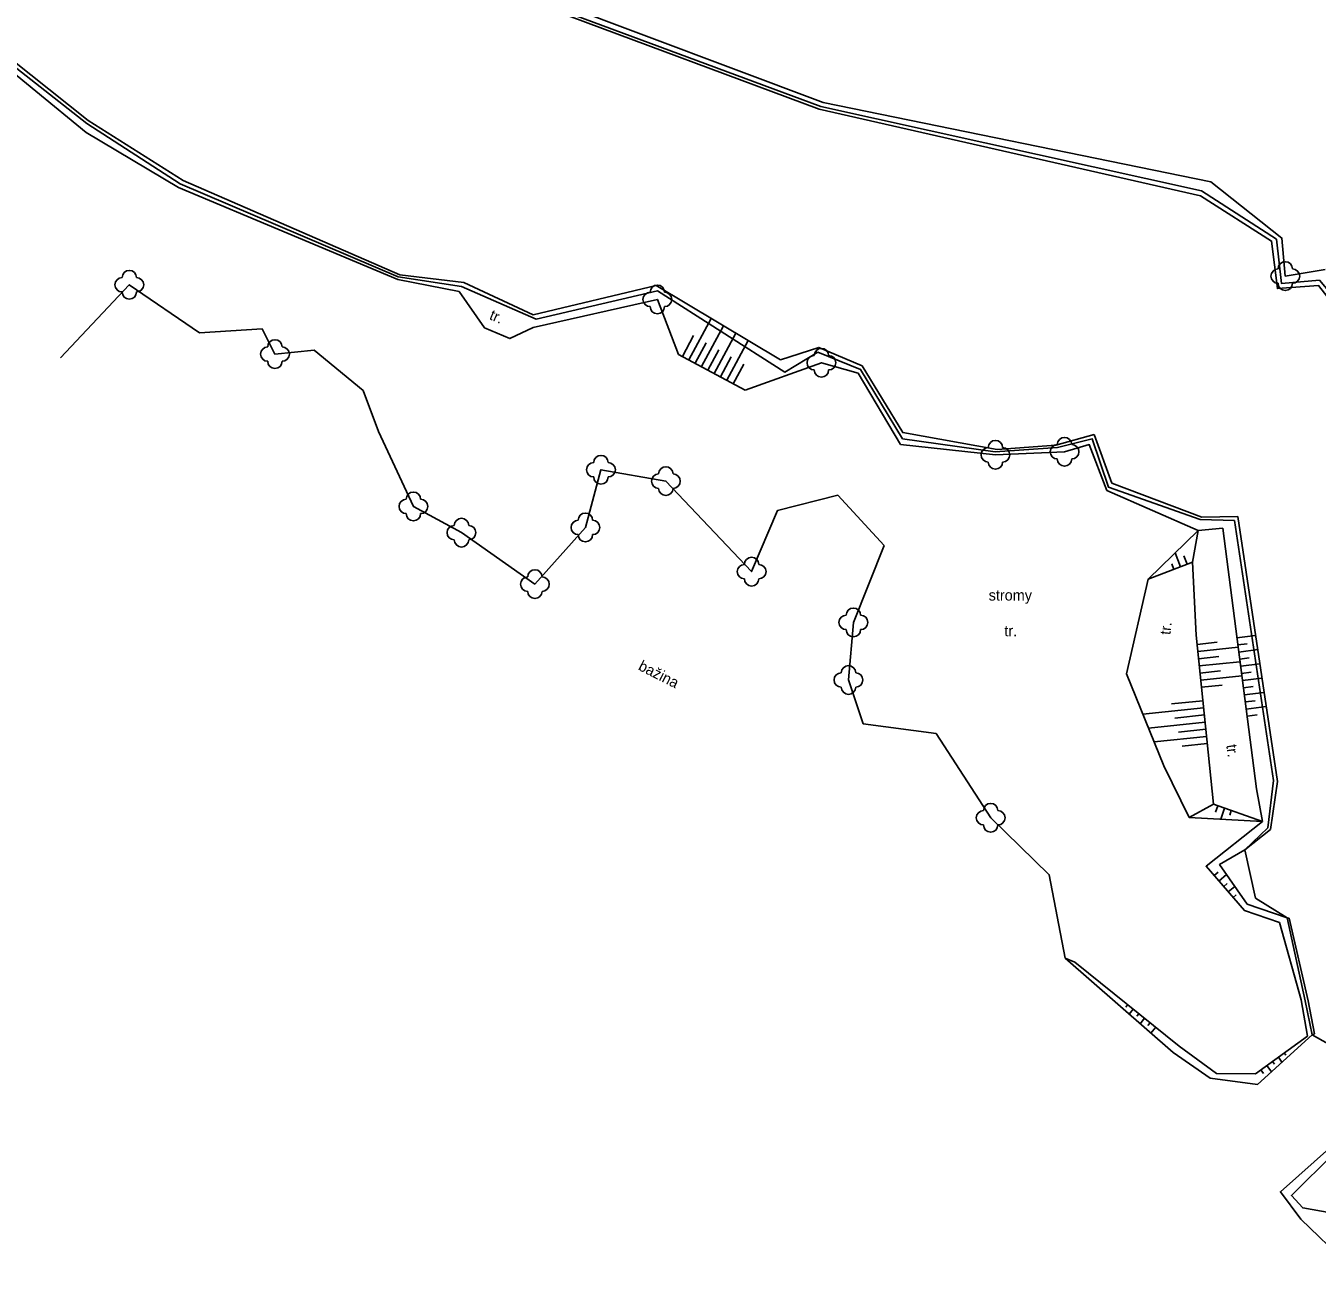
# Model space of a CAD drawing. Extents: x -794191 to -788944, y -1117087 to -1105044.
# Drawn here: x -792134.8 to -792045.1, y -1110267.5 to -1110181.5 of the extents above; entities that cross this region are included whole.
import ezdxf

# ---------------------------------------------------------------- set-up
doc = ezdxf.new("R2010")
doc.units = 0
for name, color, linetype in [('Pomocné popisy', 7, 'Continuous'), ('Vodstvo', 7, 'Continuous'), ('Výškopis', 7, 'Continuous'), ('Zeleň', 7, 'Continuous')]:
    doc.layers.add(name, color=color, linetype=linetype)

msp = doc.modelspace()

# ---------------------------------------------------------------- linework, layer by layer
at = {"layer": 'Vodstvo'}
for p, q in [((-792104.53, -1110199.64), (-792099.35, -1110201.91)), ((-792099.35, -1110201.91), (-792090.91, -1110199.94)), ((-792050.84, -1110215.9), (-792053.22, -1110215.84)), ((-792048.11, -1110233.97), (-792050.84, -1110215.9)), ((-792048.52, -1110237.27), (-792048.11, -1110233.97)), ((-792050.12, -1110238.79), (-792048.52, -1110237.27)), ((-792050.12, -1110238.79), (-792049.38, -1110242.15)), ((-792049.38, -1110242.15), (-792047.17, -1110243.52)), ((-792047.17, -1110243.52), (-792045.93, -1110249.29)), ((-792045.93, -1110249.29), (-792045.43, -1110251.66)), ((-792040.83, -1110254.26), (-792045.43, -1110251.66))]:
    msp.add_line(p, q, dxfattribs=at)
for points in [[(-792098.01, -1110180.3), (-792079.56, -1110187.13), (-792053.13, -1110192.98)], [(-792137.41, -1110182.95), (-792130.57, -1110188.31), (-792124.08, -1110192.5)], [(-792124.08, -1110192.5), (-792108.93, -1110198.97), (-792104.53, -1110199.64)], [(-792028.23, -1110217.96), (-792039.86, -1110205.23), (-792044.93, -1110199.19), (-792047.57, -1110199.43), (-792047.91, -1110196.36), (-792053.13, -1110192.98)], [(-792090.91, -1110199.94), (-792082.08, -1110205.59), (-792079.79, -1110204.21)], [(-792079.79, -1110204.21), (-792076.81, -1110205.4), (-792073.89, -1110210.23)], [(-792073.89, -1110210.23), (-792067.47, -1110211.14), (-792063.13, -1110210.82)], [(-792063.13, -1110210.82), (-792060.71, -1110210.24), (-792059.58, -1110213.59), (-792053.22, -1110215.84)]]:
    msp.add_lwpolyline(points, dxfattribs=at)
at = {"layer": 'Výškopis'}
for p, q in [((-792108.82, -1110198.83), (-792123.87, -1110192.28)), ((-792124.2, -1110192.76), (-792108.96, -1110199.16)), ((-792108.96, -1110199.16), (-792104.7, -1110199.99)), ((-792108.82, -1110198.83), (-792104.37, -1110199.37)), ((-792099.55, -1110202.49), (-792090.93, -1110200.54)), ((-792088.75, -1110204.74), (-792087.2, -1110201.86)), ((-792087.87, -1110205.21), (-792086.34, -1110202.37)), ((-792089.19, -1110204.5), (-792088.41, -1110203.05)), ((-792086.99, -1110205.69), (-792085.48, -1110202.89)), ((-792088.31, -1110204.98), (-792087.54, -1110203.55)), ((-792087.43, -1110205.45), (-792086.67, -1110204.04)), ((-792086.11, -1110206.16), (-792084.62, -1110203.4)), ((-792086.55, -1110205.92), (-792085.8, -1110204.53)), ((-792085.67, -1110206.4), (-792084.93, -1110205.03)), ((-792059.71, -1110213.81), (-792053.35, -1110216.61)), ((-792053.35, -1110216.61), (-792056.83, -1110219.98)), ((-792053.35, -1110216.61), (-792053.74, -1110218.81)), ((-792051.64, -1110216.43), (-792053.35, -1110216.61)), ((-792049.31, -1110234.56), (-792051.64, -1110216.43)), ((-792054.58, -1110219.13), (-792054.95, -1110218.16)), ((-792054.11, -1110218.95), (-792054.34, -1110218.36)), ((-792055.05, -1110219.31), (-792055.19, -1110218.92)), ((-792053.5, -1110223.87), (-792052.28, -1110235.63)), ((-792050.66, -1110224.06), (-792049.36, -1110223.89)), ((-792053.43, -1110224.52), (-792052.04, -1110224.37)), ((-792053.38, -1110225.02), (-792050.57, -1110224.72)), ((-792050.6, -1110224.55), (-792049.94, -1110224.47)), ((-792053.33, -1110225.51), (-792051.92, -1110225.37)), ((-792053.28, -1110226.01), (-792050.45, -1110225.72)), ((-792050.53, -1110225.05), (-792049.21, -1110224.88)), ((-792050.47, -1110225.54), (-792049.8, -1110225.46)), ((-792053.23, -1110226.51), (-792051.8, -1110226.36)), ((-792050.4, -1110226.04), (-792049.06, -1110225.87)), ((-792050.34, -1110226.54), (-792049.67, -1110226.45)), ((-792053.18, -1110227), (-792050.32, -1110226.71)), ((-792053.12, -1110227.5), (-792051.69, -1110227.35)), ((-792050.28, -1110227.03), (-792048.92, -1110226.86)), ((-792050.21, -1110227.53), (-792049.53, -1110227.44)), ((-792053.03, -1110228.43), (-792055.21, -1110228.66)), ((-792050.15, -1110228.02), (-792048.77, -1110227.85)), ((-792050.09, -1110228.52), (-792049.39, -1110228.43)), ((-792052.98, -1110228.93), (-792057.2, -1110229.37)), ((-792050.02, -1110229.02), (-792048.62, -1110228.84)), ((-792052.87, -1110229.92), (-792056.81, -1110230.33)), ((-792052.92, -1110229.42), (-792054.97, -1110229.64)), ((-792049.96, -1110229.51), (-792049.25, -1110229.42)), ((-792052.77, -1110230.92), (-792056.42, -1110231.3)), ((-792052.82, -1110230.42), (-792054.72, -1110230.62)), ((-792052.72, -1110231.41), (-792054.47, -1110231.6)), ((-792053.98, -1110236.55), (-792055.75, -1110232.96)), ((-792049.31, -1110234.56), (-792048.89, -1110236.82)), ((-792047.84, -1110234.04), (-792048.33, -1110237.39)), ((-792053.98, -1110236.55), (-792052.28, -1110235.63)), ((-792052.28, -1110235.63), (-792048.89, -1110236.82)), ((-792051.99, -1110235.73), (-792052.15, -1110236.18)), ((-792051.52, -1110235.9), (-792051.79, -1110236.67)), ((-792051.05, -1110236.06), (-792051.16, -1110236.38)), ((-792048.89, -1110236.82), (-792053.98, -1110236.55)), ((-792052.24, -1110240.59), (-792051.96, -1110240.35)), ((-792051.91, -1110240.97), (-792051.38, -1110240.51)), ((-792051.58, -1110241.35), (-792051.34, -1110241.14)), ((-792051.26, -1110241.72), (-792050.81, -1110241.34)), ((-792050.93, -1110242.1), (-792050.72, -1110241.92)), ((-792047.02, -1110243.54), (-792045.72, -1110249.29)), ((-792046.2, -1110249.23), (-792047.71, -1110243.85)), ((-792055.1, -1110252.89), (-792062.6, -1110246.33)), ((-792045.75, -1110251.74), (-792046.2, -1110249.23)), ((-792045.72, -1110249.29), (-792045.27, -1110251.58)), ((-792045.75, -1110251.74), (-792049.36, -1110254.36)), ((-792049.23, -1110255.11), (-792045.43, -1110251.66)), ((-792045.27, -1110251.58), (-792045.43, -1110251.66)), ((-792048.19, -1110253.51), (-792048.04, -1110253.7)), ((-792047.78, -1110253.21), (-792047.53, -1110253.56)), ((-792047.38, -1110252.92), (-792047.27, -1110253.07)), ((-792049, -1110254.1), (-792048.82, -1110254.34)), ((-792048.59, -1110253.8), (-792048.27, -1110254.24))]:
    msp.add_line(p, q, dxfattribs=at)
for points in [[(-792053.19, -1110193.34), (-792079.69, -1110187.32), (-792098.11, -1110180.46), (-792106.5, -1110175.42)], [(-792097.92, -1110179.9), (-792079.4, -1110186.84), (-792052.47, -1110192.37)], [(-792137.64, -1110183.19), (-792130.61, -1110188.93), (-792124.2, -1110192.76)], [(-792123.87, -1110192.28), (-792130.47, -1110188.11), (-792137.22, -1110182.74)], [(-792052.47, -1110192.37), (-792047.54, -1110196.27), (-792047.3, -1110198.92), (-792044.53, -1110198.47)], [(-792017.91, -1110244.93), (-792024.77, -1110238.35), (-792028.43, -1110218.31), (-792040.15, -1110205.76), (-792044.99, -1110199.58), (-792047.85, -1110199.79), (-792048.25, -1110196.48), (-792053.19, -1110193.34)], [(-792104.37, -1110199.37), (-792099.56, -1110201.6), (-792091.01, -1110199.58), (-792082.38, -1110204.74)], [(-792104.7, -1110199.99), (-792102.94, -1110202.51), (-792101.17, -1110203.26), (-792099.55, -1110202.49)], [(-792090.93, -1110200.54), (-792089.45, -1110204.36), (-792084.83, -1110206.85)], [(-792082.38, -1110204.74), (-792079.7, -1110203.88), (-792076.7, -1110205.15)], [(-792084.83, -1110206.85), (-792079.53, -1110204.94), (-792076.98, -1110205.66)], [(-792062.64, -1110211.13), (-792067.44, -1110211.34), (-792074.03, -1110210.62), (-792076.98, -1110205.66)], [(-792076.7, -1110205.15), (-792073.88, -1110209.79), (-792067.32, -1110210.96), (-792063.24, -1110210.67), (-792060.57, -1110209.92)], [(-792053.11, -1110215.68), (-792059.35, -1110213.31), (-792060.57, -1110209.92)], [(-792062.64, -1110211.13), (-792060.92, -1110210.63), (-792059.71, -1110213.81)], [(-792053.11, -1110215.68), (-792050.6, -1110215.63), (-792047.84, -1110234.04)], [(-792056.83, -1110219.98), (-792053.74, -1110218.81), (-792053.5, -1110223.87)], [(-792055.75, -1110232.96), (-792058.34, -1110226.56), (-792056.83, -1110219.98)], [(-792048.89, -1110236.82), (-792052.8, -1110239.94), (-792050.14, -1110243.02), (-792047.71, -1110243.85)], [(-792047.02, -1110243.54), (-792047.17, -1110243.52), (-792049.94, -1110242.57), (-792051.87, -1110239.82), (-792050.12, -1110238.79), (-792048.33, -1110237.39)], [(-792062.6, -1110246.33), (-792061.92, -1110246.61), (-792054.67, -1110252.44), (-792052.07, -1110254.34), (-792049.36, -1110254.36)], [(-792058.25, -1110249.56), (-792058.38, -1110249.73)], [(-792057.86, -1110249.88), (-792058.14, -1110250.23)], [(-792057.47, -1110250.19), (-792057.62, -1110250.37)], [(-792057.08, -1110250.5), (-792057.39, -1110250.89)], [(-792056.69, -1110250.82), (-792056.85, -1110251.02)], [(-792056.3, -1110251.13), (-792056.64, -1110251.55)], [(-792049.23, -1110255.11), (-792052.53, -1110254.67), (-792055.1, -1110252.89)], [(-792043.04, -1110267.53), (-792046.21, -1110264.46), (-792047.64, -1110262.56), (-792044.01, -1110259.34)], [(-792043.89, -1110259.86), (-792046.87, -1110262.82), (-792046.09, -1110263.69), (-792043.49, -1110264.14)]]:
    msp.add_lwpolyline(points, dxfattribs=at)
at = {"layer": 'Zeleň'}
for points in [[(-792132.4, -1110204.59), (-792127.62, -1110199.52), (-792122.75, -1110202.85), (-792118.39, -1110202.59), (-792117.5, -1110204.34)], [(-792117.5, -1110204.34), (-792114.78, -1110204.06), (-792111.36, -1110206.87), (-792110.3, -1110209.72)], [(-792110.3, -1110209.72), (-792107.88, -1110214.93), (-792104.54, -1110216.75)], [(-792104.54, -1110216.75), (-792099.44, -1110220.33), (-792095.93, -1110216.39), (-792094.85, -1110212.38), (-792090.34, -1110213.17), (-792084.38, -1110219.46)], [(-792084.38, -1110219.46), (-792082.58, -1110215.2), (-792078.38, -1110214.15), (-792075.16, -1110217.64)], [(-792075.16, -1110217.64), (-792077.31, -1110222.99), (-792077.65, -1110226.99), (-792076.64, -1110230.04)], [(-792062.6, -1110246.33), (-792063.7, -1110240.53), (-792067.77, -1110236.57), (-792071.56, -1110230.72), (-792076.64, -1110230.04)]]:
    msp.add_lwpolyline(points, dxfattribs=at)
for centre in [(-792127.62, -1110199.52), (-792047.3, -1110198.92), (-792090.93, -1110200.54), (-792117.5, -1110204.34), (-792079.53, -1110204.94), (-792067.44, -1110211.34), (-792062.64, -1110211.13), (-792094.85, -1110212.38), (-792090.34, -1110213.17), (-792107.88, -1110214.93), (-792104.54, -1110216.75), (-792095.93, -1110216.39), (-792084.38, -1110219.46), (-792099.44, -1110220.33), (-792077.31, -1110222.99), (-792077.65, -1110226.99), (-792067.77, -1110236.57)]:
    msp.add_circle(centre, 0.0005, dxfattribs=at)
for centre, start, end in [((-792047.3, -1110198.42), 0, 179.99999), ((-792127.62, -1110199.02), 0, 179.99999), ((-792047.8, -1110198.92), 89.99999, 269.99999), ((-792046.8, -1110198.92), 270, 89.99999), ((-792128.12, -1110199.52), 89.99999, 269.99999), ((-792127.12, -1110199.52), 270, 89.99999), ((-792090.93, -1110200.04), 0, 179.99999), ((-792047.3, -1110199.42), 179.99999, 359.99999), ((-792127.62, -1110200.02), 179.99999, 359.99999), ((-792091.43, -1110200.54), 89.99999, 269.99999), ((-792090.43, -1110200.54), 270, 89.99999), ((-792090.93, -1110201.04), 179.99999, 359.99999), ((-792118, -1110204.34), 89.99999, 269.99999), ((-792117.5, -1110203.84), 0, 179.99999), ((-792117, -1110204.34), 270, 89.99999), ((-792079.53, -1110204.44), 0, 179.99999), ((-792117.5, -1110204.84), 179.99999, 359.99999), ((-792080.03, -1110204.94), 89.99999, 269.99999), ((-792079.03, -1110204.94), 270, 89.99999), ((-792079.53, -1110205.44), 179.99999, 359.99999), ((-792067.44, -1110210.84), 0, 179.99999), ((-792062.64, -1110210.63), 0, 179.99999), ((-792094.85, -1110211.88), 0, 179.99999), ((-792067.94, -1110211.34), 89.99999, 269.99999), ((-792066.94, -1110211.34), 270, 89.99999), ((-792063.14, -1110211.13), 89.99999, 269.99999), ((-792062.14, -1110211.13), 270, 89.99999), ((-792095.35, -1110212.38), 89.99999, 269.99999), ((-792094.35, -1110212.38), 270, 89.99999), ((-792090.34, -1110212.67), 0, 179.99999), ((-792067.44, -1110211.84), 179.99999, 359.99999), ((-792062.64, -1110211.63), 179.99999, 359.99999), ((-792094.85, -1110212.88), 179.99999, 359.99999), ((-792090.84, -1110213.17), 89.99999, 269.99999), ((-792089.84, -1110213.17), 270, 89.99999), ((-792107.88, -1110214.43), 0, 179.99999), ((-792090.34, -1110213.67), 179.99999, 359.99999), ((-792108.38, -1110214.93), 89.99999, 269.99999), ((-792107.38, -1110214.93), 270, 89.99999), ((-792107.88, -1110215.43), 179.99999, 359.99999), ((-792104.54, -1110216.25), 0, 179.99999), ((-792095.93, -1110215.89), 0, 179.99999), ((-792105.04, -1110216.75), 89.99999, 269.99999), ((-792104.04, -1110216.75), 270, 89.99999), ((-792096.43, -1110216.39), 89.99999, 269.99999), ((-792095.43, -1110216.39), 270, 89.99999), ((-792104.54, -1110217.25), 179.99999, 359.99999), ((-792095.93, -1110216.89), 179.99999, 359.99999), ((-792084.38, -1110218.96), 0, 179.99999), ((-792099.44, -1110219.83), 0, 179.99999), ((-792084.88, -1110219.46), 89.99999, 269.99999), ((-792083.88, -1110219.46), 270, 89.99999), ((-792099.94, -1110220.33), 89.99999, 269.99999), ((-792098.94, -1110220.33), 270, 89.99999), ((-792084.38, -1110219.96), 179.99999, 359.99999), ((-792099.44, -1110220.83), 179.99999, 359.99999), ((-792077.31, -1110222.49), 0, 179.99999), ((-792077.81, -1110222.99), 89.99999, 269.99999), ((-792076.81, -1110222.99), 270, 89.99999), ((-792077.31, -1110223.49), 179.99999, 359.99999), ((-792078.15, -1110226.99), 89.99999, 269.99999), ((-792077.65, -1110226.49), 0, 179.99999), ((-792077.15, -1110226.99), 270, 89.99999), ((-792077.65, -1110227.49), 179.99999, 359.99999), ((-792067.77, -1110236.07), 0, 179.99999), ((-792068.27, -1110236.57), 89.99999, 269.99999), ((-792067.27, -1110236.57), 270, 89.99999), ((-792067.77, -1110237.07), 179.99999, 359.99999)]:
    msp.add_arc(centre, 0.5, start, end, dxfattribs=at)

# ---------------------------------------------------------------- texts
at = {"layer": 'Pomocné popisy'}
for s, rotation, p in [('tr.', 336.74795, (-792102.659, -1110201.9)), ('tr.', 84.31629, (-792055.28, -1110223.875)), ('bažina', 333.28483, (-792092.315, -1110226.258)), ('tr.', 278.19807, (-792051.404, -1110231.521))]:
    msp.add_text(s, height=0.75, rotation=rotation, dxfattribs=at).set_placement(p)
for s, p in [('stromy', (-792067.91, -1110221.47)), ('tr.', (-792066.82, -1110223.95))]:
    msp.add_text(s, height=0.75, dxfattribs=at).set_placement(p)

doc.saveas('drawing.dxf')
